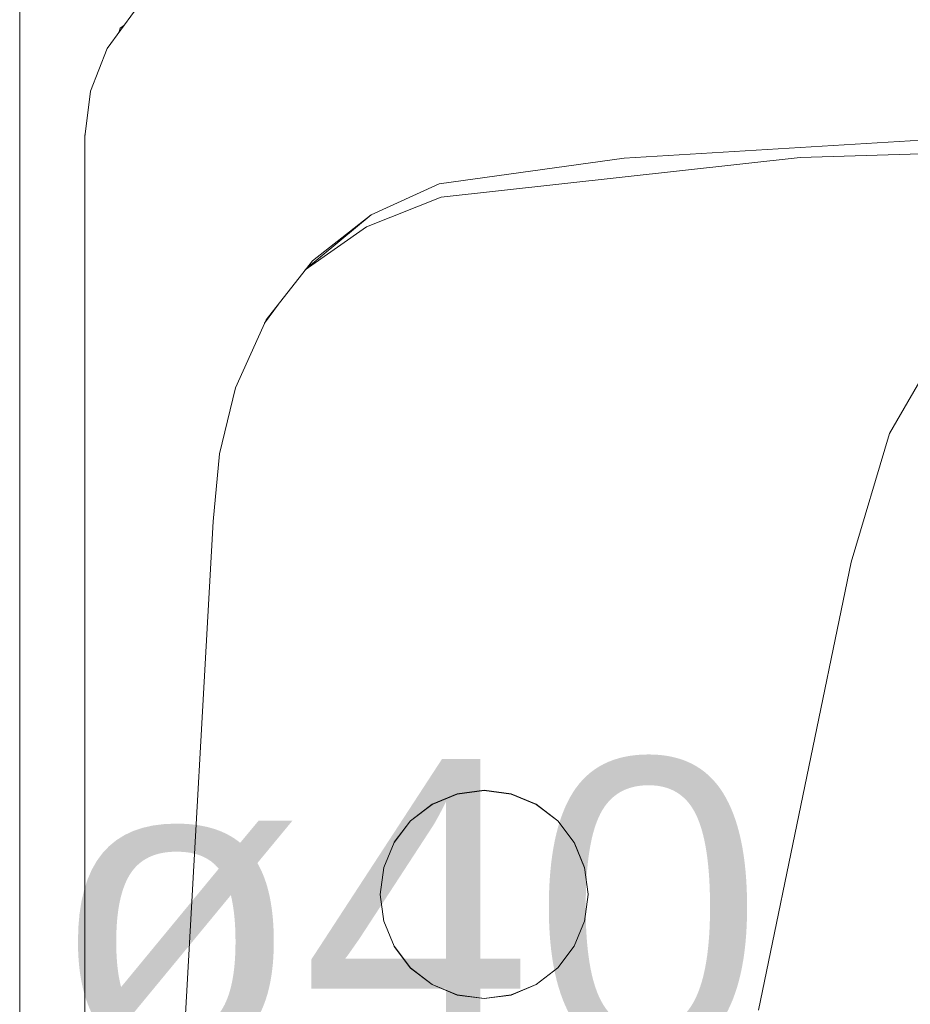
# Model space of a CAD drawing. Header units: millimetres. Extents: x 321 to 585, y -277 to 9.
# Tile 346 of 656: x 530.531 to 531.131, y -245.581 to -244.918. Entities that reach past the tile are written whole.
import ezdxf

# ---------------------------------------------------------------- set-up
doc = ezdxf.new("R2010")
doc.units = ezdxf.units.MM
doc.header["$MEASUREMENT"] = 0
doc.linetypes.add('NULL', pattern=[0])
for name, color, linetype, lineweight in [('IFC-Elemento terminal-Contorno', 253, 'Continuous', 5), ('IFC-Viga-Contorno', 66, 'Continuous', 5), ('TQ-Textos conduto', 7, 'Continuous', 9)]:
    doc.layers.add(name, color=color, linetype=linetype, lineweight=lineweight)
doc.styles.add('Arial', font='arial.ttf')

msp = doc.modelspace()

# ---------------------------------------------------------------- linework, layer by layer
at = {"layer": 'IFC-Elemento terminal-Contorno', "color": 7, "lineweight": 5}
for p, q in [((530.58988, -244.9371), (530.60818, -244.91207)), ((530.59757, -244.9266), (530.59857, -244.92355)), ((530.59857, -244.92355), (530.60111, -244.92173)), ((530.57848, -244.96593), (530.58988, -244.9371)), ((530.57471, -244.99671), (530.57848, -244.96593)), ((530.93812, -245.01091), (531.3598, -244.98537)), ((530.57471, -244.99556), (530.57493, -244.99488)), ((530.57471, -244.99671), (530.57471, -244.99556)), ((530.57471, -244.99671), (530.57471, -244.99556)), ((530.57471, -246.81677), (530.57471, -244.99671)), ((531.05667, -245.01054), (531.29992, -245.00328)), ((530.8134, -245.02835), (530.93812, -245.01091)), ((530.81477, -245.03732), (531.05667, -245.01054)), ((530.7676, -245.04912), (530.8134, -245.02835)), ((530.76453, -245.05724), (530.81477, -245.03732)), ((530.7241, -245.08515), (530.7676, -245.04912)), ((530.72803, -245.08015), (530.7676, -245.04912)), ((530.72326, -245.08621), (530.76453, -245.05724)), ((530.69694, -245.11968), (530.72803, -245.08015)), ((530.69585, -245.1221), (530.70511, -245.10931)), ((530.67613, -245.16546), (530.69694, -245.11968)), ((531.1167, -245.19632), (531.16197, -245.11812)), ((530.66543, -245.20992), (530.67613, -245.16546)), ((531.09083, -245.28292), (531.1167, -245.19632)), ((530.66111, -245.25544), (530.66543, -245.20992)), ((530.63675, -245.68937), (530.66111, -245.25544)), ((531.02839, -245.58439), (531.09083, -245.28292)), ((530.82559, -245.43882), (530.84372, -245.43644)), ((530.82559, -245.43898), (530.84372, -245.4366)), ((530.84372, -245.43644), (530.86184, -245.43882)), ((530.84372, -245.4366), (530.86184, -245.43898)), ((530.8087, -245.44583), (530.82559, -245.43882)), ((530.8087, -245.44599), (530.82559, -245.43898)), ((530.86184, -245.43882), (530.87874, -245.44583)), ((530.86184, -245.43898), (530.87874, -245.44599)), ((530.7942, -245.45695), (530.8087, -245.44583)), ((530.7942, -245.4571), (530.8087, -245.44599)), ((530.87874, -245.44583), (530.89324, -245.45695)), ((530.87874, -245.44599), (530.89324, -245.4571)), ((530.78307, -245.47146), (530.7942, -245.45695)), ((530.78307, -245.47162), (530.7942, -245.4571)), ((530.7934, -245.45814), (530.79348, -245.45789)), ((530.89324, -245.4571), (530.90437, -245.47162)), ((530.77607, -245.48851), (530.78307, -245.47162)), ((530.90437, -245.47146), (530.91138, -245.48835)), ((530.90437, -245.47162), (530.91141, -245.48859)), ((530.77368, -245.50664), (530.77607, -245.48851)), ((530.91138, -245.48835), (530.91376, -245.50648)), ((530.77368, -245.50664), (530.77607, -245.52476)), ((530.91138, -245.52476), (530.91376, -245.50664)), ((530.77607, -245.5246), (530.78307, -245.5415)), ((530.90437, -245.5415), (530.91141, -245.52453)), ((530.78307, -245.5415), (530.7942, -245.55601)), ((530.78307, -245.54165), (530.7942, -245.55617)), ((530.89324, -245.55601), (530.90437, -245.5415)), ((530.7942, -245.55601), (530.8087, -245.56714)), ((530.7942, -245.55617), (530.8087, -245.5673)), ((530.87874, -245.56714), (530.89324, -245.55601)), ((530.8087, -245.56714), (530.82559, -245.57414)), ((530.8087, -245.5673), (530.82559, -245.57429)), ((530.86184, -245.57414), (530.87874, -245.56714)), ((530.86184, -245.57429), (530.87874, -245.5673)), ((530.82559, -245.57414), (530.84372, -245.57652)), ((530.82559, -245.57429), (530.84372, -245.57667)), ((530.84372, -245.57652), (530.86184, -245.57414)), ((530.84372, -245.57667), (530.86184, -245.57429))]:
    msp.add_line(p, q, dxfattribs=at)
at = {"layer": 'IFC-Viga-Contorno', "color": 7, "lineweight": 5}
msp.add_line((530.53087, -248.94681), (530.53087, -236.52312), dxfattribs=at)

# ---------------------------------------------------------------- texts
at = {"layer": 'TQ-Textos conduto', "linetype": 'NULL', "insert": (530.79104, -245.62072), "char_height": 0.2, "width": 0.9628049, "attachment_point": 8, "line_spacing_factor": 0.6, "style": 'Arial'}
msp.add_mtext('ø40', dxfattribs=at)

doc.saveas('drawing.dxf')
